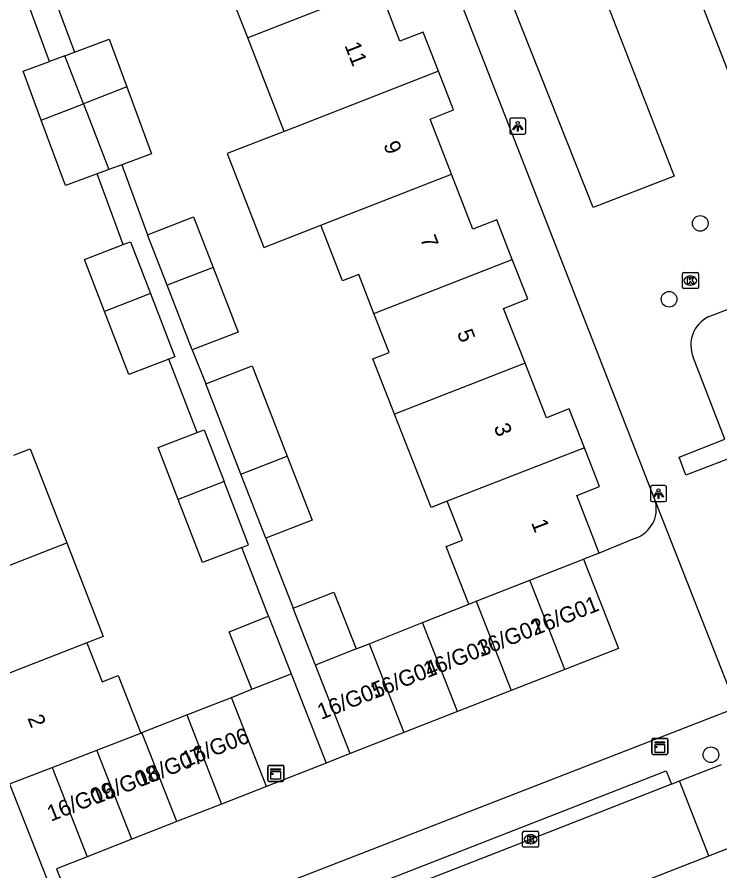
# Model space of a CAD drawing. Extents: x 159689 to 160786, y 387323 to 388339.
# Drawn here: x 160075 to 160118.9, y 387778.8 to 387832.2 of the extents above; entities that cross this region are included whole.
import ezdxf

# ---------------------------------------------------------------- set-up
doc = ezdxf.new("R2010")
doc.units = 0
for name, color, linetype in [('IMGEO_Boom', 7, 'Continuous'), ('IMGEO_Groenvoorziening', 7, 'Continuous'), ('IMGEO_Kast', 7, 'Continuous'), ('IMGEO_Kolk', 7, 'Continuous'), ('IMGEO_Lichtpunt', 7, 'Continuous'), ('IMGEO_Pand', 7, 'Continuous'), ('IMGEO_Pand_nummerreeks', 7, 'Continuous'), ('IMGEO_Parkeervlak_open', 7, 'Continuous'), ('IMGEO_Rijbaan_lokaal_open', 7, 'Continuous'), ('IMGEO_Voetpad_open', 7, 'Continuous')]:
    doc.layers.add(name, color=color, linetype=linetype)

msp = doc.modelspace()

# ---------------------------------------------------------------- linework, layer by layer
at = {"layer": 'IMGEO_Boom'}
for centre in [(160117.661, 387819.329), (160115.712, 387814.585), (160118.327, 387786.099)]:
    msp.add_circle(centre, 0.489, dxfattribs=at)
at = {"layer": 'IMGEO_Groenvoorziening'}
msp.add_lwpolyline([(160088.359, 387789.687), (160089.618, 387790.193)], dxfattribs=at)
at = {"layer": 'IMGEO_Kast'}
for p, q in [((160114.639, 387786.197), (160114.639, 387787.038)), ((160114.639, 387787.038), (160114.639, 387786.197)), ((160114.714, 387787.122), (160115.555, 387787.122)), ((160115.555, 387787.122), (160114.714, 387787.122)), ((160115.639, 387787.047), (160115.639, 387786.206)), ((160115.639, 387786.206), (160115.639, 387787.047)), ((160115.564, 387786.122), (160114.723, 387786.122)), ((160114.723, 387786.122), (160115.564, 387786.122)), ((160090.627, 387784.513), (160090.627, 387785.354)), ((160090.627, 387785.354), (160090.627, 387784.513)), ((160090.702, 387785.438), (160091.543, 387785.438)), ((160091.543, 387785.438), (160090.702, 387785.438)), ((160091.627, 387785.363), (160091.627, 387784.522)), ((160091.627, 387784.522), (160091.627, 387785.363)), ((160091.552, 387784.438), (160090.711, 387784.438)), ((160090.711, 387784.438), (160091.552, 387784.438))]:
    msp.add_line(p, q, dxfattribs=at)
for points in [[(160114.834, 387786.912), (160115.434, 387786.912), (160115.434, 387786.827), (160114.834, 387786.827), (160114.834, 387786.912)], [(160114.834, 387786.737), (160115.434, 387786.737), (160115.434, 387786.248), (160114.834, 387786.248), (160114.834, 387786.737)], [(160090.822, 387785.228), (160091.422, 387785.228), (160091.422, 387785.143), (160090.822, 387785.143), (160090.822, 387785.228)], [(160090.822, 387785.053), (160091.422, 387785.053), (160091.422, 387784.564), (160090.822, 387784.564), (160090.822, 387785.053)]]:
    msp.add_lwpolyline(points, dxfattribs=at)
for centre in [(160114.918, 387786.586), (160090.906, 387784.902)]:
    msp.add_circle(centre, 0.0377, dxfattribs=at)
for centre, start, end in [((160114.717, 387787.044), 92.4484, 184.2845), ((160114.717, 387787.044), 92.4484, 184.2845), ((160115.561, 387787.044), 2.4484, 94.2845), ((160115.561, 387787.044), 2.4484, 94.2845), ((160114.717, 387786.2), 182.4484, 274.2845), ((160114.717, 387786.2), 182.4484, 274.2845), ((160115.561, 387786.2), 272.4484, 4.2845), ((160115.561, 387786.2), 272.4484, 4.2845), ((160090.705, 387785.36), 92.4484, 184.2845), ((160090.705, 387785.36), 92.4484, 184.2845), ((160091.549, 387785.36), 2.4484, 94.2845), ((160091.549, 387785.36), 2.4484, 94.2845), ((160090.705, 387784.516), 182.4484, 274.2845), ((160090.705, 387784.516), 182.4484, 274.2845), ((160091.549, 387784.516), 272.4484, 4.2845), ((160091.549, 387784.516), 272.4484, 4.2845)]:
    msp.add_arc(centre, 0.0779, start, end, dxfattribs=at)
at = {"layer": 'IMGEO_Kolk'}
for p, q in [((160116.542, 387815.324), (160116.542, 387816.176)), ((160116.617, 387816.25), (160117.469, 387816.25)), ((160117.03, 387816.03), (160117.055, 387816.03)), ((160117.543, 387816.176), (160117.543, 387815.324)), ((160117.053, 387815.47), (160117.028, 387815.47)), ((160117.469, 387815.25), (160116.617, 387815.25)), ((160106.557, 387780.387), (160106.557, 387781.239)), ((160106.632, 387781.313), (160107.484, 387781.313)), ((160107.045, 387781.093), (160107.07, 387781.093)), ((160107.558, 387781.239), (160107.558, 387780.387)), ((160107.484, 387780.313), (160106.632, 387780.313)), ((160107.068, 387780.533), (160107.043, 387780.533))]:
    msp.add_line(p, q, dxfattribs=at)
for points in [[(160116.542, 387815.324), (160116.542, 387816.176)], [(160116.617, 387816.25), (160117.469, 387816.25)], [(160116.863, 387815.95), (160116.986, 387815.95), (160116.986, 387815.799), (160117.116, 387815.95), (160117.28, 387815.95), (160117.134, 387815.799), (160117.287, 387815.55), (160117.135, 387815.55), (160117.05, 387815.714), (160116.986, 387815.647), (160116.986, 387815.55), (160116.863, 387815.55), (160116.863, 387815.95)], [(160117.543, 387816.176), (160117.543, 387815.324)], [(160117.469, 387815.25), (160116.617, 387815.25)], [(160106.557, 387780.387), (160106.557, 387781.239)], [(160106.632, 387781.313), (160107.484, 387781.313)], [(160107.558, 387781.239), (160107.558, 387780.387)], [(160106.878, 387781.013), (160107.001, 387781.013), (160107.001, 387780.862), (160107.131, 387781.013), (160107.295, 387781.013), (160107.149, 387780.862), (160107.302, 387780.613), (160107.15, 387780.613), (160107.065, 387780.777), (160107.001, 387780.71), (160107.001, 387780.613), (160106.878, 387780.613), (160106.878, 387781.013)], [(160107.484, 387780.313), (160106.632, 387780.313)]]:
    msp.add_lwpolyline(points, dxfattribs=at)
for centre, start, end in [((160116.619, 387816.174), 91.552, 178.448), ((160116.619, 387816.174), 91.552, 178.448), ((160117.467, 387816.174), 1.552, 88.448), ((160117.467, 387816.174), 1.552, 88.448), ((160116.619, 387815.326), 181.552, 268.448), ((160116.619, 387815.326), 181.552, 268.448), ((160117.467, 387815.326), 271.552, 358.448), ((160117.467, 387815.326), 271.552, 358.448), ((160106.634, 387781.237), 91.552, 178.448), ((160106.634, 387781.237), 91.552, 178.448), ((160107.482, 387781.237), 1.552, 88.448), ((160107.482, 387781.237), 1.552, 88.448), ((160106.634, 387780.389), 181.552, 268.448), ((160106.634, 387780.389), 181.552, 268.448), ((160107.482, 387780.389), 271.552, 358.448), ((160107.482, 387780.389), 271.552, 358.448)]:
    msp.add_arc(centre, 0.0765, start, end, dxfattribs=at)
for centre, major_axis, ratio, start_param, end_param in [((160117.029, 387815.75), (-0.387, 0.002), 0.722429, 4.712389, 7.853982), ((160117.054, 387815.75), (-0.39, 0.002), 0.717154, 1.570796, 4.712389), ((160107.044, 387780.813), (-0.387, 0.002), 0.722429, 4.712389, 7.853982), ((160107.069, 387780.813), (-0.39, 0.002), 0.717154, 1.570796, 4.712389)]:
    msp.add_ellipse(centre, major_axis=major_axis, ratio=ratio, start_param=start_param, end_param=end_param, dxfattribs=at)
at = {"layer": 'IMGEO_Lichtpunt'}
for p, q in [((160105.751, 387825.807), (160105.751, 387825)), ((160105.751, 387825.807), (160105.751, 387825)), ((160106.653, 387825.902), (160105.845, 387825.902)), ((160106.653, 387825.902), (160105.845, 387825.902)), ((160106.747, 387825), (160106.747, 387825.807)), ((160106.747, 387825), (160106.747, 387825.807)), ((160105.845, 387824.906), (160106.653, 387824.906)), ((160105.845, 387824.906), (160106.653, 387824.906)), ((160114.553, 387802.833), (160114.553, 387802.026)), ((160114.553, 387802.833), (160114.553, 387802.026)), ((160115.455, 387802.928), (160114.647, 387802.928)), ((160115.455, 387802.928), (160114.647, 387802.928)), ((160115.549, 387802.026), (160115.549, 387802.833)), ((160115.549, 387802.026), (160115.549, 387802.833)), ((160114.647, 387801.932), (160115.455, 387801.932)), ((160114.647, 387801.932), (160115.455, 387801.932))]:
    msp.add_line(p, q, dxfattribs=at)
for points in [[(160106.125, 387825.471), (160106.164, 387825.443), (160105.976, 387825.181), (160105.938, 387825.208), (160106.125, 387825.471)], [(160106.227, 387825.423), (160106.274, 387825.423), (160106.274, 387825.101), (160106.227, 387825.101), (160106.227, 387825.423)], [(160106.337, 387825.443), (160106.375, 387825.47), (160106.562, 387825.208), (160106.523, 387825.18), (160106.337, 387825.443)], [(160114.927, 387802.497), (160114.966, 387802.469), (160114.778, 387802.207), (160114.74, 387802.234), (160114.927, 387802.497)], [(160115.029, 387802.449), (160115.076, 387802.449), (160115.076, 387802.127), (160115.029, 387802.127), (160115.029, 387802.449)], [(160115.139, 387802.469), (160115.177, 387802.496), (160115.364, 387802.234), (160115.325, 387802.206), (160115.139, 387802.469)]]:
    msp.add_lwpolyline(points, dxfattribs=at)
for centre in [(160106.25, 387825.605), (160115.052, 387802.631)]:
    msp.add_circle(centre, 0.0994, dxfattribs=at)
for centre, start, end in [((160105.845, 387825.807), 90, 180), ((160105.845, 387825.807), 90, 180), ((160106.653, 387825.807), 0, 90), ((160106.653, 387825.807), 0, 90), ((160105.845, 387825), 180, 270), ((160105.845, 387825), 180, 270), ((160106.653, 387825), 270, 0), ((160106.653, 387825), 270, 360), ((160114.647, 387802.833), 90, 180), ((160114.647, 387802.833), 90, 180), ((160115.455, 387802.833), 0, 90), ((160115.455, 387802.833), 0, 90), ((160114.647, 387802.026), 180, 270), ((160114.647, 387802.026), 180, 270), ((160115.455, 387802.026), 270, 0), ((160115.455, 387802.026), 270, 360)]:
    msp.add_arc(centre, 0.0946, start, end, dxfattribs=at)
at = {"layer": 'IMGEO_Pand'}
for points in [[(160089.368, 387830.932), (160088.021, 387834.384), (160089.033, 387834.779), (160088.088, 387837.201)], [(160097.557, 387834.134), (160089.368, 387830.932)], [(160101.295, 387828.852), (160100.345, 387831.286), (160098.89, 387830.718), (160097.557, 387834.134)], [(160078.537, 387830.036), (160080.707, 387830.838), (160081.81, 387827.857)], [(160091.651, 387825.081), (160089.368, 387830.932)], [(160077.93, 387829.811), (160076.985, 387829.461)], [(160077.93, 387829.811), (160078.537, 387830.036)], [(160079.1, 387826.802), (160077.93, 387829.811)], [(160076.459, 387825.788), (160075.327, 387828.848), (160076.985, 387829.461)], [(160101.295, 387828.852), (160092.663, 387825.477), (160091.651, 387825.081)], [(160102.11, 387822.405), (160100.769, 387825.842), (160102.245, 387826.418), (160101.295, 387828.852)], [(160081.81, 387827.857), (160079.1, 387826.802)], [(160081.81, 387827.857), (160083.356, 387823.675), (160081.496, 387822.987)], [(160076.459, 387825.788), (160079.1, 387826.802)], [(160079.1, 387826.802), (160080.697, 387822.691)], [(160079.961, 387822.419), (160077.975, 387821.687), (160076.459, 387825.788)], [(160091.651, 387825.081), (160088.084, 387823.689), (160090.375, 387817.819), (160093.942, 387819.211)], [(160081.496, 387822.987), (160080.697, 387822.691)], [(160080.697, 387822.691), (160079.961, 387822.419)], [(160093.942, 387819.211), (160102.11, 387822.405)], [(160105.906, 387817.075), (160104.94, 387819.55), (160103.451, 387818.969), (160102.11, 387822.405)], [(160083.113, 387818.615), (160085.988, 387819.728), (160087.207, 387816.578)], [(160097.261, 387813.695), (160096.311, 387816.129), (160095.299, 387815.734), (160093.942, 387819.211)], [(160084.336, 387815.455), (160083.113, 387818.615)], [(160080.422, 387813.816), (160079.163, 387817.071), (160081.591, 387818.01)], [(160081.591, 387818.01), (160082.038, 387818.183), (160083.295, 387814.934)], [(160097.261, 387813.695), (160105.906, 387817.075)], [(160106.706, 387810.593), (160105.371, 387814.014), (160106.872, 387814.6), (160105.906, 387817.075)], [(160087.207, 387816.578), (160084.336, 387815.455)], [(160087.207, 387816.578), (160088.772, 387812.535), (160085.896, 387811.423)], [(160085.896, 387811.423), (160084.336, 387815.455)], [(160083.295, 387814.934), (160080.422, 387813.816)], [(160083.295, 387814.934), (160084.821, 387810.991), (160084.443, 387810.845)], [(160084.443, 387810.845), (160081.946, 387809.878), (160080.422, 387813.816)], [(160098.55, 387807.403), (160097.198, 387810.866), (160098.21, 387811.261), (160097.261, 387813.695)], [(160106.706, 387810.593), (160098.55, 387807.403)], [(160110.421, 387805.302), (160109.474, 387807.729), (160108.042, 387807.17), (160106.706, 387810.593)], [(160086.752, 387809.297), (160089.65, 387810.422), (160091.842, 387804.779)], [(160088.947, 387803.647), (160086.752, 387809.297)], [(160101.845, 387801.948), (160100.833, 387801.552), (160098.55, 387807.403)], [(160085.023, 387802.059), (160083.765, 387805.313), (160086.216, 387806.261)], [(160086.216, 387806.261), (160086.64, 387806.425), (160087.896, 387803.177)], [(160074.758, 387804.836), (160075.774, 387805.231), (160078.059, 387799.35)], [(160110.421, 387805.302), (160101.845, 387801.948)], [(160111.34, 387798.716), (160109.936, 387802.315), (160111.368, 387802.874), (160110.421, 387805.302)], [(160088.947, 387803.647), (160091.842, 387804.779)], [(160091.842, 387804.779), (160093.403, 387800.759), (160090.505, 387799.634)], [(160090.505, 387799.634), (160088.947, 387803.647)], [(160087.896, 387803.177), (160085.023, 387802.059)], [(160089.001, 387799.07), (160089.423, 387799.233), (160087.896, 387803.177)], [(160089.001, 387799.07), (160086.548, 387798.12), (160085.023, 387802.059)], [(160103.187, 387795.522), (160101.781, 387799.124), (160102.792, 387799.519), (160101.845, 387801.948)], [(160069.885, 387796.17), (160078.059, 387799.35)], [(160078.059, 387799.35), (160080.333, 387793.495), (160079.317, 387793.1)], [(160111.34, 387798.716), (160110.362, 387798.334)], [(160107.007, 387797.019), (160110.362, 387798.334)], [(160110.362, 387798.334), (160112.544, 387792.746), (160109.202, 387791.436)], [(160103.652, 387795.704), (160107.007, 387797.019)], [(160109.202, 387791.436), (160107.007, 387797.019)], [(160092.211, 387795.273), (160094.76, 387796.273), (160096.151, 387792.723)], [(160100.303, 387794.375), (160103.187, 387795.522)], [(160103.187, 387795.522), (160103.652, 387795.704)], [(160103.652, 387795.704), (160105.847, 387790.12)], [(160093.607, 387791.711), (160093.594, 387791.743), (160092.211, 387795.273)], [(160089.618, 387790.193), (160088.207, 387793.793), (160090.67, 387794.759)], [(160090.67, 387794.759), (160092.081, 387791.159)], [(160096.955, 387793.043), (160100.303, 387794.375)], [(160102.492, 387788.805), (160100.303, 387794.375)], [(160079.317, 387793.1), (160070.66, 387789.732)], [(160079.317, 387793.1), (160080.261, 387790.669), (160081.277, 387791.064), (160082.678, 387787.459)], [(160096.151, 387792.723), (160096.955, 387793.043)], [(160096.955, 387793.043), (160099.138, 387787.489)], [(160096.151, 387792.723), (160093.607, 387791.711)], [(160095.778, 387786.172), (160093.607, 387791.711)], [(160109.202, 387791.436), (160105.847, 387790.12)], [(160089.618, 387790.193), (160092.081, 387791.159)], [(160085.554, 387788.587), (160088.359, 387789.687)], [(160090.541, 387784.119), (160088.359, 387789.687)], [(160105.847, 387790.12), (160102.492, 387788.805)], [(160082.75, 387787.487), (160085.554, 387788.587)], [(160085.554, 387788.587), (160087.737, 387783.02)], [(160102.492, 387788.805), (160099.138, 387787.489)], [(160099.138, 387787.489), (160095.778, 387786.172)], [(160079.943, 387786.397), (160082.678, 387787.459)], [(160082.678, 387787.459), (160082.75, 387787.487)], [(160084.934, 387781.92), (160082.75, 387787.487)], [(160077.153, 387785.313), (160079.943, 387786.397)], [(160082.13, 387780.821), (160079.943, 387786.397)], [(160074.487, 387784.277), (160077.153, 387785.313)], [(160077.153, 387785.313), (160079.326, 387779.721)], [(160090.541, 387784.119), (160087.737, 387783.02)], [(160087.737, 387783.02), (160084.934, 387781.92)], [(160084.934, 387781.92), (160082.13, 387780.821)], [(160082.13, 387780.821), (160079.326, 387779.721)]]:
    msp.add_lwpolyline(points, dxfattribs=at)
at = {"layer": 'IMGEO_Parkeervlak_open'}
for points in [[(160113.605, 387799.635), (160111.34, 387798.716)], [(160094.268, 387785.58), (160090.541, 387784.119)]]:
    msp.add_lwpolyline(points, dxfattribs=at)
msp.add_arc((160112.964, 387801.477), 1.95, 289.181, 13.1916, dxfattribs=at)
at = {"layer": 'IMGEO_Rijbaan_lokaal_open'}
for points in [[(160123.897, 387817.343), (160100.857, 387876.26)], [(160092.553, 387859.189), (160114.863, 387801.922)], [(160102.468, 387857.198), (160116.035, 387822.277), (160110.962, 387820.33), (160097.152, 387855.157), (160102.468, 387857.198)], [(160118.155, 387813.486), (160122.055, 387814.989)], [(160119.188, 387805.843), (160117.226, 387810.956)], [(160119.635, 387804.679), (160116.755, 387803.575), (160116.345, 387804.718), (160119.188, 387805.843)], [(160114.863, 387801.922), (160119.932, 387789.037)], [(160116.372, 387784.461), (160118.979, 387785.481)], [(160115.868, 387784.263), (160116.372, 387784.461)], [(160118.205, 387779.783), (160116.372, 387784.461)], [(160115.868, 387784.263), (160106.603, 387780.636), (160081.37, 387770.785)], [(160118.205, 387779.783), (160120.811, 387780.804)], [(160083.192, 387766.093), (160092.192, 387769.596), (160118.205, 387779.783)]]:
    msp.add_lwpolyline(points, dxfattribs=at)
msp.add_arc((160119.057, 387811.719), 1.984, 117.0552, 202.619, dxfattribs=at)
at = {"layer": 'IMGEO_Voetpad_open'}
for points in [[(160076.749, 387834.87), (160078.537, 387830.036)], [(160076.985, 387829.461), (160075.182, 387834.337)], [(160081.496, 387822.987), (160083.113, 387818.615)], [(160081.591, 387818.01), (160079.961, 387822.419)], [(160085.896, 387811.423), (160086.752, 387809.297)], [(160086.216, 387806.261), (160084.443, 387810.845)], [(160090.505, 387799.634), (160092.211, 387795.273)], [(160090.67, 387794.759), (160089.001, 387799.07)], [(160092.081, 387791.159), (160094.268, 387785.58)], [(160119.932, 387789.037), (160079.601, 387773.37)], [(160095.778, 387786.172), (160094.268, 387785.58)], [(160081.37, 387770.785), (160081.042, 387771.623), (160115.54, 387785.101), (160115.868, 387784.263)], [(160074.487, 387784.277), (160078.884, 387773.091)], [(160079.326, 387779.721), (160077.42, 387778.964), (160079.601, 387773.37)]]:
    msp.add_lwpolyline(points, dxfattribs=at)

# ---------------------------------------------------------------- texts
at = {"layer": 'IMGEO_Pand_nummerreeks'}
for s, rotation, p in [('11', 291.3482, (160095.41, 387830.458)), ('9', 291.3482, (160097.836, 387824.253)), ('7', 291.3482, (160100.136, 387818.369)), ('5', 291.3482, (160102.436, 387812.486)), ('3', 291.3482, (160104.735, 387806.603)), ('1', 291.3482, (160107.076, 387800.613)), ('16/G01', 21.4839, (160107.336, 387793.54)), ('16/G02', 21.4839, (160103.91, 387792.192)), ('16/G03', 21.4839, (160100.598, 387790.888)), ('16/G04', 21.4839, (160097.281, 387789.583)), ('16/G05', 21.4839, (160093.963, 387788.277)), ('2', 291.2565, (160075.587, 387788.399)), ('16/G06', 21.4839, (160085.483, 387785.296)), ('16/G07', 21.4839, (160082.646, 387784.071)), ('16/G08', 21.4839, (160079.844, 387782.976)), ('16/G09', 21.4839, (160077.065, 387781.91))]:
    msp.add_text(s, height=1, rotation=rotation, dxfattribs=at).set_placement(p)

doc.saveas('drawing.dxf')
